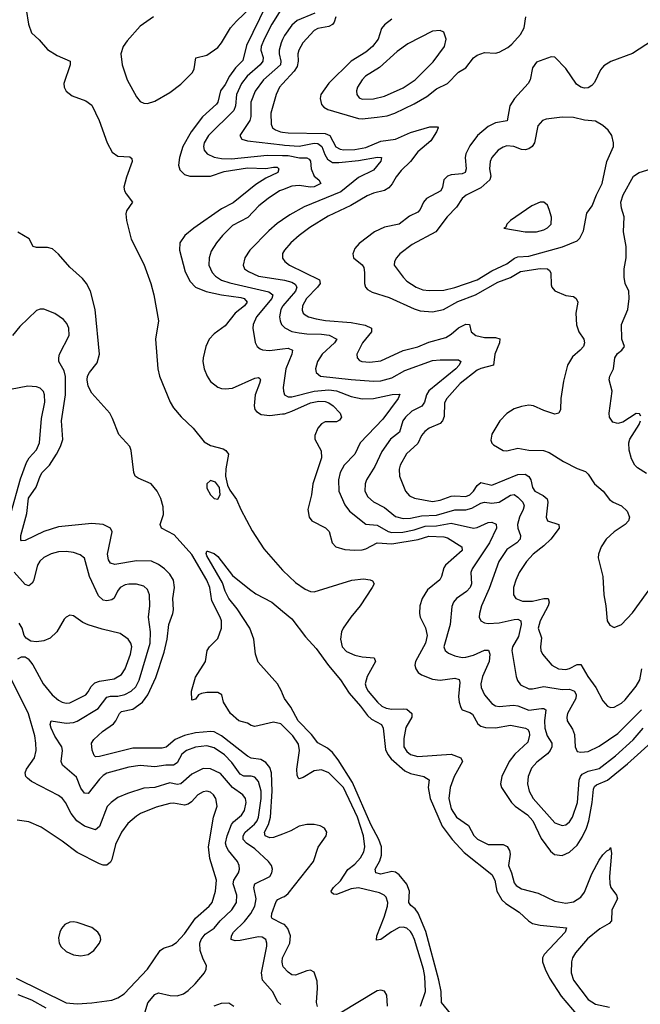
# Model space of a CAD drawing. Header units: inches. Extents: x 1550315 to 1685896, y 510706 to 640504.
# Tile 305 of 452: x 1638580 to 1641932, y 592980 to 598295. Entities that reach past the tile are written whole.
import ezdxf

# ---------------------------------------------------------------- set-up
doc = ezdxf.new("R2010")
doc.units = ezdxf.units.IN
doc.header["$MEASUREMENT"] = 0
doc.layers.add('B6539', color=7, linetype='Continuous')
doc.layers.add('B6549', color=7, linetype='Continuous')

msp = doc.modelspace()

# ---------------------------------------------------------------- linework, layer by layer
at = {"layer": 'B6539', "color": 5}
for points, elevation in [([(1639303.1, 598310), (1639230, 598258.7), (1639159.8, 598180.2), (1639139.2, 598150), (1639126.3, 598110), (1639133.4, 598050), (1639160.8, 597970), (1639210, 597877.4), (1639230, 597852.9), (1639250, 597843.2), (1639270, 597842.2), (1639310, 597854.6), (1639390, 597902.1), (1639450, 597945.8), (1639512.5, 598010), (1639521.7, 598030), (1639530.9, 598089.1), (1639590, 598103.9), (1639650, 598144.5), (1639670.6, 598169.4), (1639718.8, 598250), (1639750, 598286.9), (1639870, 598402.2)], 520), ([(1639908.4, 598370), (1639804, 598156), (1639785.1, 598074.9), (1639744.8, 598035.2), (1639712.2, 597990), (1639690, 597944), (1639665.1, 597910), (1639650.5, 597850), (1639642, 597838), (1639567, 597770), (1639506, 597690), (1639461.6, 597610), (1639442, 597550), (1639437.7, 597510), (1639444.3, 597484.3), (1639470, 597458.6), (1639498, 597450), (1639610, 597450.5), (1639685, 597475), (1639810, 597495.1), (1639909, 597491), (1639950, 597499.4), (1639970, 597498.4), (1639979.7, 597490), (1639974.3, 597470), (1639910, 597439.5), (1639855.3, 597404.7), (1639733.5, 597306.5), (1639670, 597273.9), (1639520.2, 597170), (1639472.2, 597130), (1639445, 597090), (1639443, 597050), (1639473.4, 596933.4), (1639501.3, 596881.3), (1639530, 596851), (1639587, 596827), (1639669.5, 596809.5), (1639774.9, 596794.9), (1639791.3, 596790), (1639808.6, 596770), (1639794, 596750), (1639742.9, 596710), (1639690, 596642.5), (1639630, 596598.2), (1639602.3, 596570), (1639585.4, 596530), (1639571, 596470), (1639569.4, 596449.4), (1639575.6, 596410), (1639592.2, 596370), (1639610, 596342.3), (1639650, 596310.2), (1639670, 596303.9), (1639690, 596301.4), (1639730, 596306.1), (1639850, 596358.9), (1639870, 596362.4), (1639877.6, 596357.6), (1639881.2, 596350), (1639875.1, 596330), (1639850.8, 596270), (1639845.6, 596210), (1639850.2, 596190), (1639859.2, 596179.2), (1639884.2, 596164.3), (1639930, 596158.1), (1640000, 596166.8)], 520), ([(1640000, 598358.7), (1639990, 598348.2), (1639940.8, 598270), (1639899.6, 598190), (1639884.8, 598150), (1639882, 598130), (1639895, 598090), (1639893.7, 598070), (1639879.1, 598050), (1639807.5, 597990), (1639776.9, 597950), (1639750.5, 597890), (1639745.1, 597830), (1639736.3, 597803.7), (1639599.8, 597670), (1639575.5, 597630), (1639572.3, 597610), (1639576.3, 597590), (1639591.6, 597570), (1639630, 597552.2), (1639670, 597545.2), (1639724.2, 597544.2), (1639916.7, 597563.3), (1640000, 597561.4)], 540), ([(1638615.5, 598350), (1638626.7, 598270), (1638643.7, 598223.7), (1638685.7, 598185.7), (1638730, 598133.4), (1638781.4, 598101.4), (1638851.8, 598070), (1638851.6, 598050), (1638817.4, 597950), (1638819.5, 597930), (1638830, 597908), (1638863.8, 597883.8), (1638937.4, 597857.4), (1638970, 597832.4), (1639009.1, 597750), (1639052.3, 597630), (1639079.7, 597579.7), (1639110, 597558), (1639174.1, 597554.1), (1639185.2, 597545.2), (1639188, 597530), (1639155.8, 597444.2), (1639141.8, 597390), (1639145.4, 597370), (1639154.1, 597354.1), (1639188.4, 597310), (1639157.3, 597262.7), (1639152.9, 597247.1), (1639156.1, 597210), (1639181.8, 597110), (1639250, 596974.4), (1639288.2, 596870), (1639304.8, 596810), (1639329.3, 596670), (1639312.5, 596570), (1639326.1, 596410), (1639335.6, 596370), (1639392.1, 596230), (1639410, 596200.3), (1639451.4, 596151.4), (1639517.1, 596090), (1639576.4, 596016.4), (1639610, 595996.1), (1639678.4, 595978.4), (1639693.4, 595970), (1639707.7, 595950), (1639693.7, 595870), (1639691.8, 595830), (1639702.6, 595782.6), (1639715.1, 595755.1), (1639750, 595704), (1639773.6, 595650), (1639835.7, 595535.7), (1639898.6, 595438.6), (1640000, 595323.8)], 480), ([(1640000, 598188.1), (1639991.6, 598170), (1639980.8, 598130), (1639980.3, 598110), (1639990.6, 598070), (1639987.9, 598050), (1639897, 597970), (1639850.7, 597909.3), (1639827.9, 597850), (1639828.2, 597771.8), (1639823.6, 597750), (1639769.2, 597670), (1639779.5, 597650), (1639810, 597640.1), (1640000, 597618.8)], 560), ([(1640000, 597948), (1639983.7, 597930), (1639965, 597890), (1639936.8, 597790), (1639937.7, 597730), (1639946, 597710), (1639960.5, 597700.5), (1639989.2, 597689.2), (1640000, 597687.9)], 580), ([(1640000, 597376.3), (1639983.2, 597370), (1639922.2, 597330), (1639870.6, 597289.4), (1639812.8, 597227.2), (1639730, 597183.2), (1639675.2, 597130), (1639642.2, 597090), (1639614.1, 597045.9), (1639602.7, 597010), (1639602.2, 596970), (1639619.8, 596930), (1639638, 596910), (1639669.4, 596889.4), (1639714.6, 596874.6), (1639925.8, 596825.8), (1639947.8, 596810), (1639941.2, 596790), (1639857.9, 596690), (1639840.1, 596650), (1639839, 596630), (1639852.4, 596552.4), (1639863.1, 596530), (1639878, 596518), (1639891.8, 596511.8), (1639928.1, 596508.1), (1640000, 596517.6)], 540), ([(1640000, 597215), (1639970, 597194.8), (1639924.6, 597155.4), (1639822.8, 597050), (1639795.5, 597010), (1639786.2, 596970), (1639794.7, 596950), (1639814.9, 596934.9), (1639870, 596910.6), (1640000, 596890.8)], 560), ([(1640000, 594484.5), (1639990, 594494.5), (1639950, 594502.5), (1639850, 594480.1), (1639830, 594485.4), (1639810, 594497.9), (1639764, 594510), (1639718.9, 594550), (1639680.9, 594610), (1639672.3, 594650), (1639650, 594662.9), (1639590, 594663.4), (1639562, 594658), (1639544.9, 594650), (1639530, 594627.6), (1639510, 594621.2), (1639508.2, 594670), (1639530, 594746.4), (1639583.7, 594830), (1639592.5, 594890), (1639605.6, 594910), (1639650, 594954), (1639669.8, 595010), (1639669.2, 595050), (1639663.4, 595070), (1639618.3, 595158.3), (1639605.9, 595230), (1639590.3, 595270), (1639510, 595407.4), (1639413.6, 595513.6), (1639345.4, 595550), (1639339, 595570), (1639355.7, 595624.3), (1639354.1, 595665.9), (1639341.9, 595710), (1639322.2, 595750), (1639289.1, 595789.1), (1639219.2, 595819.2), (1639204.2, 595830), (1639196.8, 595850), (1639181.3, 595970), (1639175.1, 595990), (1639116, 596056), (1639081.8, 596141.8), (1639065.8, 596170), (1638970, 596278.6), (1638950, 596316.4), (1638943.5, 596350), (1638946.8, 596370), (1638956.9, 596390), (1638998.1, 596441.9), (1639010.8, 596490), (1638987.2, 596730), (1638961.7, 596830), (1638940.9, 596870), (1638918.4, 596898.4), (1638850, 596958.8), (1638790, 597029.8), (1638757.6, 597057.6), (1638730, 597065.5), (1638670, 597064.8), (1638652.7, 597070), (1638631.1, 597111.1), (1638570, 597147)], 480), ([(1640000, 597032.6), (1639998.6, 597030), (1639998.5, 597010), (1640000, 597007.8)], 580), ([(1640000, 593898.8), (1639950, 593879.9), (1639930, 593879.1), (1639905.6, 593890), (1639902.7, 593910), (1639923.4, 593950), (1639934.1, 593990), (1639943.2, 594130), (1639939.7, 594230), (1639930, 594257.8), (1639910, 594285.2), (1639881.6, 594301.6), (1639830, 594309.4), (1639810, 594318.5), (1639670, 594428.6), (1639630, 594450.4), (1639612.2, 594452.2), (1639530, 594446.2), (1639469.2, 594430.8), (1639419, 594410), (1639370, 594368), (1639350, 594363), (1639190, 594363.4), (1639010, 594317.3), (1638990, 594315.4), (1638982.7, 594322.7), (1638972, 594352), (1638967.3, 594390), (1638979.8, 594410), (1639027.3, 594452.7), (1639086, 594494), (1639099.5, 594510), (1639119.4, 594550), (1639130, 594559.8), (1639190, 594573.5), (1639243.6, 594610), (1639272.7, 594650), (1639315.9, 594744.1), (1639360.1, 594879.9), (1639376, 594950), (1639386, 595030), (1639406.4, 595090), (1639409.9, 595110), (1639406.5, 595170), (1639416.7, 595230), (1639409.9, 595270), (1639390, 595301.4), (1639362.4, 595330), (1639330, 595353.9), (1639291, 595371), (1639210, 595373.3), (1639094.5, 595354.5), (1639070, 595362), (1639059.7, 595379.7), (1639054.4, 595410), (1639078.4, 595530), (1639069.7, 595550), (1639030, 595570.7), (1638970, 595575.8), (1638790, 595557.7), (1638710, 595531.7), (1638610, 595482.8), (1638590, 595481.6), (1638586.6, 595486.6), (1638585.8, 595510), (1638618.5, 595630), (1638628.3, 595711.7), (1638669.1, 595770.9), (1638689.9, 595830), (1638701.4, 595850), (1638740.5, 595890), (1638779.2, 595950), (1638799.9, 595990), (1638812, 596028), (1638805, 596130), (1638827.5, 596270), (1638828.1, 596368.1), (1638819.8, 596399.8), (1638791.2, 596450), (1638790.5, 596470), (1638795.7, 596490), (1638846.6, 596590), (1638845, 596630), (1638834.2, 596654.2), (1638816.6, 596676.6), (1638770, 596708.8), (1638710, 596732.4), (1638690, 596732.6), (1638670, 596725.1), (1638581.2, 596638.8), (1638541.7, 596590)], 520), ([(1640000, 596747.2), (1639990, 596729.6), (1639983.5, 596690), (1639986, 596670), (1639994.3, 596650), (1640000, 596643.6)], 560), ([(1638532.5, 595630), (1638584.6, 595815.4), (1638616.1, 595903.9), (1638630.8, 595929.2), (1638670, 595973.6), (1638686.6, 596010), (1638697.1, 596142.8), (1638716.5, 596230), (1638714.6, 596270), (1638707.8, 596287.8), (1638690, 596305.1), (1638670, 596313.5), (1638624.4, 596315.6), (1638530, 596297.8)], 540), ([(1639990, 592979.1), (1639973.8, 592993.8), (1639944.8, 593050), (1639890.4, 593110.4), (1639885.2, 593150), (1639914.4, 593294.4), (1639915.2, 593310), (1639908.6, 593330), (1639890, 593342.2), (1639870, 593344.5), (1639770, 593324), (1639743.2, 593323.2), (1639722.6, 593330), (1639723.4, 593350), (1639735.4, 593370), (1639793.6, 593426.4), (1639827.8, 593470), (1639850.4, 593510), (1639857.8, 593550), (1639843.9, 593610), (1639849.8, 593630), (1639930.6, 593669.4), (1639942, 593690), (1639945.1, 593710), (1639939.7, 593730), (1639923.5, 593750), (1639850, 593818.7), (1639804, 593850), (1639787.5, 593870), (1639787.2, 593890), (1639798, 593910), (1639848.1, 593951.9), (1639861.8, 593970), (1639869.3, 593990.7), (1639883.1, 594090), (1639883.6, 594130), (1639870, 594183.5), (1639850, 594206.6), (1639830, 594211.3), (1639790, 594210.9), (1639770, 594222.5), (1639724.7, 594284.7), (1639686.7, 594326.7), (1639630, 594363.9), (1639590, 594375.6), (1639530, 594368.1), (1639480.2, 594350), (1639455.3, 594330), (1639430, 594282.9), (1639410, 594270.4), (1639368.6, 594271.4), (1639310, 594261.5), (1639230, 594269.9), (1639170, 594260.2), (1639050, 594226.9), (1639030, 594214.9), (1639010, 594195.2), (1638950, 594117.3), (1638930, 594118.8), (1638910, 594146.2), (1638886.1, 594206.1), (1638811.6, 594271.6), (1638804.2, 594290), (1638811.6, 594350), (1638807.2, 594370), (1638770, 594427.3), (1638749.9, 594470), (1638744.6, 594490), (1638749.7, 594510), (1638830, 594497.4), (1638870, 594501), (1638890, 594507.5), (1639003.6, 594576.4), (1639050, 594637.6), (1639070, 594643), (1639110, 594643.6), (1639147.6, 594652.4), (1639181.3, 594670), (1639206.5, 594693.5), (1639225.6, 594730), (1639285.2, 594930), (1639286.8, 594990), (1639275.9, 595070), (1639282.4, 595130), (1639280.3, 595190), (1639270, 595218.7), (1639250, 595236.1), (1639210, 595247.8), (1639170, 595247), (1639150, 595243.8), (1639123.1, 595230), (1639107.3, 595210), (1639090, 595171.6), (1639077.1, 595162.9), (1639050, 595157.4), (1639030, 595161.6), (1639005.4, 595185.4), (1638956.3, 595290), (1638930, 595387.6), (1638906.6, 595406.6), (1638870, 595418.4), (1638830, 595423.5), (1638790, 595422), (1638750, 595411.6), (1638710, 595391.8), (1638688.5, 595371.5), (1638676.5, 595350), (1638654.4, 595265.6), (1638647.1, 595252.9), (1638630, 595238.7), (1638610, 595246.3), (1638550, 595312.7)], 540), ([(1640000, 594655.5), (1639994.5, 594670), (1639971.8, 594710), (1639867.2, 594827.3), (1639853.3, 594870), (1639844.2, 594950), (1639822.2, 595010), (1639754.5, 595114.5), (1639709.3, 595170), (1639690, 595209.7), (1639675.3, 595255.3), (1639590, 595400.9), (1639586.4, 595413.6), (1639590, 595426), (1639594, 595426), (1639630, 595412.7), (1639650, 595397.1), (1639730, 595294), (1639820.3, 595220.2), (1639855.4, 595195.4), (1639940.7, 595150), (1640000, 595101.4)], 460), ([(1638570, 594844.6), (1638590, 594854.9), (1638610, 594854.9), (1638625.3, 594845.3), (1638651.7, 594811.7), (1638707.1, 594710), (1638755.6, 594650), (1638790, 594621.4), (1638810, 594610.9), (1638830, 594605), (1638850, 594606.4), (1638936.2, 594650), (1638950, 594666), (1638965, 594695), (1638985.5, 594714.5), (1639010, 594723.3), (1639090, 594736.6), (1639130, 594760.6), (1639150, 594791.6), (1639179.1, 594870), (1639185.4, 594910), (1639180.6, 594930), (1639164.8, 594950), (1639121.9, 594981.9), (1639024.5, 595004.5), (1638950, 595028.8), (1638921.6, 595041.6), (1638870, 595076.9), (1638850, 595080.5), (1638830.3, 595069.7), (1638820.9, 595059.1), (1638779.6, 594990), (1638744.3, 594955.7), (1638710, 594942.5), (1638670, 594937.2), (1638640.5, 594940.5), (1638615.4, 594955.4), (1638604.7, 594970), (1638592.8, 595010), (1638577.6, 595037.6)], 560), ([(1639243.8, 592890), (1639271.8, 592988.2), (1639310, 593033.1), (1639330, 593041.7), (1639391.9, 593028.1), (1639430, 593025.2), (1639463.9, 593036.1), (1639490, 593054), (1639527.1, 593090), (1639577.4, 593150), (1639586.6, 593170), (1639588, 593190), (1639570, 593222.9), (1639553.9, 593270), (1639552.7, 593310), (1639560.2, 593330), (1639580.9, 593359.1), (1639630, 593390.9), (1639662.4, 593430), (1639725, 593490), (1639750.4, 593530), (1639752.8, 593570), (1639733.2, 593630), (1639736.9, 593650), (1639761.7, 593690), (1639766.8, 593710), (1639764.8, 593730), (1639756.5, 593750), (1639707.4, 593810), (1639696.2, 593830), (1639691.5, 593850), (1639700.1, 593890), (1639723.2, 593950), (1639734.8, 593965.2), (1639778.3, 594001.7), (1639793.7, 594026.3), (1639802.1, 594070), (1639798.9, 594090), (1639785.3, 594110), (1639730, 594149.9), (1639665.2, 594225.2), (1639610, 594251.3), (1639570, 594253.2), (1639510, 594222.3), (1639450, 594169.3), (1639430, 594166.2), (1639390, 594174.8), (1639310, 594151), (1639250, 594145.8), (1639161.6, 594118.4), (1639110, 594095.7), (1639073.6, 594070), (1639052.7, 594047.3), (1639010, 593938.9), (1638990, 593922.2), (1638930, 593941.8), (1638888.9, 593970), (1638857, 594010), (1638827.1, 594070), (1638810.9, 594090.9), (1638790, 594107.9), (1638643.4, 594183.4), (1638621.3, 594201.3), (1638613.3, 594210), (1638608.7, 594230), (1638616.8, 594250), (1638660.2, 594310), (1638669.3, 594350), (1638667.7, 594390), (1638660.9, 594430), (1638628.2, 594548.2), (1638530, 594743.7)], 560), ([(1638560.4, 593120.4), (1638830, 592988.5), (1638890, 592981.8), (1638970, 592988.8), (1639078.1, 593001.9), (1639110, 593014.3), (1639143.3, 593036.7), (1639269.2, 593170), (1639337.8, 593270), (1639356.8, 593283.2), (1639402.1, 593297.9), (1639425.9, 593314.1), (1639470, 593360.2), (1639530, 593445.3), (1639602.9, 593510), (1639618.7, 593530), (1639638.1, 593590), (1639642.4, 593650), (1639607, 593767), (1639599.5, 593830), (1639626.2, 593990), (1639646, 594050), (1639639.4, 594090), (1639626.8, 594110), (1639610, 594125.3), (1639590, 594130.5), (1639570, 594127.5), (1639541.6, 594110), (1639507.6, 594072.4), (1639490, 594059.8), (1639470, 594055.5), (1639410, 594065.3), (1639390, 594063.4), (1639316.6, 594043.4), (1639232.2, 594010), (1639210, 593996.2), (1639163.9, 593956), (1639130.1, 593909.9), (1639097.8, 593842.2), (1639077.5, 593762.5), (1639070, 593747.4), (1639050, 593730.7), (1639030, 593731.3), (1639010, 593738.9), (1638890, 593800.2), (1638810, 593860.7), (1638695.4, 593935.4), (1638630, 593964.2), (1638566.3, 593973.7)], 580), ([(1640000, 593414.9), (1639943.5, 593443.5), (1639939, 593450), (1639941.9, 593470), (1639964.7, 593535.3), (1639974.5, 593545.5), (1640000, 593557.9)], 520), ([(1640000, 593196.8), (1639997.1, 593210), (1639999.4, 593230), (1640000, 593231.2)], 520), ([(1638570, 593033), (1638644.3, 593004.3), (1638721.9, 592961.9)], 560), ([(1639630, 592971), (1639670, 592986.9), (1639710, 592988.8), (1639735.6, 592970)], 540)]:
    msp.add_lwpolyline(points, dxfattribs=dict(at, elevation=elevation))
for points, elevation in [([(1639610, 595807.6), (1639590.4, 595790), (1639590, 595766.8), (1639610, 595730.5), (1639630, 595710.7), (1639650, 595706), (1639662.7, 595730), (1639659.5, 595770), (1639638, 595798)], 480), ([(1638870, 593425.6), (1638850, 593423.6), (1638823, 593410), (1638804.9, 593390), (1638795.8, 593370), (1638790, 593338), (1638792.4, 593310), (1638803.1, 593290), (1638830, 593264.6), (1638870, 593247.9), (1638910, 593242.4), (1638950, 593249), (1638980.5, 593270), (1639011.1, 593310), (1639017.4, 593330), (1639014.3, 593350), (1639001.3, 593370), (1638970, 593394.5), (1638890, 593421.3)], 620)]:
    msp.add_lwpolyline(points, close=True, dxfattribs=dict(at, elevation=elevation))
at = {"layer": 'B6549', "color": 5}
for points, elevation in [([(1640173.2, 598330), (1640077.5, 598290), (1640050, 598264.2), (1640010.1, 598210), (1640000, 598188.1)], 560), ([(1640287.2, 598310), (1640278.7, 598281.3), (1640270, 598269.4), (1640250, 598257.8), (1640190, 598246.4), (1640170, 598236), (1640108.3, 598170), (1640087, 598130), (1640081.4, 598110), (1640083.8, 598070), (1640077.7, 598042.3), (1640062.6, 598017.4), (1640000, 597948)], 580), ([(1640590, 598297), (1640550, 598266), (1640533.9, 598246.1), (1640515.1, 598190), (1640484.5, 598150), (1640450, 598119.9), (1640369.3, 598070.7), (1640250, 597952.6), (1640205.8, 597890), (1640201.9, 597870), (1640210, 597837), (1640222.8, 597822.8), (1640244.6, 597810), (1640410, 597761.2), (1640430, 597759.1), (1640510, 597768), (1640564.2, 597775.8), (1640606.6, 597790), (1640710, 597840.5), (1640779.2, 597880.8), (1640830, 597921.2), (1640890, 597950.7), (1640949.3, 598010.7), (1640990, 598035.3), (1641031, 598089), (1641050, 598103.6), (1641090, 598117.8), (1641150, 598114.4), (1641170, 598120.1), (1641215.9, 598144.1), (1641238.2, 598161.8), (1641284.7, 598215.3), (1641303.5, 598250), (1641314, 598310)], 620), ([(1641996.9, 598183.1), (1641890, 598112.7), (1641771.9, 598068.1), (1641733.8, 598046.2), (1641716.9, 598023.1), (1641685, 597955), (1641670, 597938.5), (1641650, 597927.1), (1641630, 597924.4), (1641610, 597929.9), (1641586.5, 597946.5), (1641530, 598031.3), (1641470, 598092.7), (1641450, 598094), (1641370, 598066), (1641350, 598034), (1641336, 597970), (1641325.3, 597950), (1641251.7, 597870), (1641226.4, 597830), (1641211.7, 597748.3), (1641150, 597737.6), (1641110, 597718.1), (1641052.4, 597670), (1641010, 597613.5), (1640989.1, 597570), (1640985.9, 597550), (1640991, 597489), (1640985.4, 597470), (1640970, 597461.9), (1640910, 597456.6), (1640890, 597449.8), (1640870.6, 597429.4), (1640862.7, 597390), (1640853.4, 597370), (1640777.1, 597330), (1640761.2, 597310), (1640742.6, 597270), (1640730, 597256.4), (1640685.9, 597234.1), (1640630, 597190.4), (1640550, 597175.2), (1640496.1, 597150), (1640413.4, 597086.6), (1640390, 597058.7), (1640378.5, 597030), (1640382, 597010), (1640430, 596971), (1640437.8, 596957.8), (1640442.3, 596930), (1640441.4, 596870), (1640448.2, 596850), (1640458.9, 596839), (1640484.1, 596824.1), (1640575.2, 596795.2), (1640710, 596733), (1640743.4, 596723.4), (1640810, 596718.4), (1640868.6, 596730), (1640945.8, 596774.2), (1641040.6, 596810), (1641162, 596878), (1641230, 596903.6), (1641283.9, 596936.1), (1641390, 596952.4), (1641430, 596950.1), (1641440.8, 596940.8), (1641448.1, 596928.1), (1641450, 596862.8), (1641453.8, 596850), (1641470, 596831.6), (1641530, 596806), (1641570, 596800.2), (1641584.9, 596790), (1641593.7, 596770), (1641583, 596710), (1641586.8, 596646.8), (1641600.3, 596610), (1641626.7, 596570), (1641630.4, 596550), (1641624.2, 596530), (1641607.6, 596510), (1641565.5, 596474.5), (1641538.7, 596430), (1641516.7, 596343.3), (1641501.5, 596250), (1641500.7, 596190), (1641491, 596170), (1641470, 596166), (1641410, 596185.3), (1641354.5, 596210), (1641330, 596214), (1641290, 596207.6), (1641250, 596194.3), (1641210.7, 596169.3), (1641173.4, 596130), (1641130, 596057.6), (1641124.2, 596024.2), (1641128.8, 596008.8), (1641139, 595999), (1641190, 595968.9), (1641210, 595968.1), (1641270, 595981.3), (1641330, 595971.5), (1641409.3, 595969.3), (1641438.4, 595958.4), (1641516.5, 595910), (1641590, 595872.2), (1641635.3, 595855.3), (1641650, 595842.3), (1641684.4, 595790), (1641730.1, 595750.1), (1641765.2, 595705.2), (1641785.5, 595690), (1641830.3, 595670), (1641861.2, 595641.2), (1641872.6, 595610), (1641868.2, 595590), (1641849.6, 595570.4), (1641790, 595530.6), (1641747.6, 595490), (1641719.3, 595450), (1641705, 595410), (1641704.7, 595390), (1641728.7, 595290), (1641734, 595190), (1641746, 595130), (1641752.4, 595050), (1641766.1, 595026.1), (1641790, 595013.7), (1641830, 595029.2), (1641890, 595093.8), (1642003.4, 595250)], 620), ([(1640000, 597687.9), (1640030, 597684.3), (1640230, 597680.9), (1640253.9, 597670), (1640287.9, 597607.9), (1640310, 597595.7), (1640330, 597591.7), (1640390, 597593.8), (1640450, 597605.2), (1640530, 597639.2), (1640610, 597650.1), (1640690, 597684.9), (1640795.7, 597715.7), (1640835.6, 597715.6), (1640839.6, 597710), (1640831.6, 597690), (1640800.1, 597639.9), (1640730, 597582), (1640691.2, 597528.8), (1640639.2, 597480.8), (1640613, 597447), (1640592, 597408), (1640572.9, 597387.1), (1640550, 597373.4), (1640490, 597357.9), (1640456.8, 597343.2), (1640369, 597291), (1640246.1, 597233.9), (1640147.3, 597172.7), (1640088.3, 597130), (1640044.2, 597090), (1640009.2, 597050), (1640000, 597032.6)], 580), ([(1640000, 597618.8), (1640010, 597617.7), (1640090, 597611.9), (1640170, 597628.2), (1640190, 597626.6), (1640210.8, 597610.8), (1640227, 597567), (1640242.3, 597542.3), (1640270, 597524.2), (1640302.9, 597522.9), (1640410, 597533.7), (1640512, 597552), (1640533, 597550), (1640530.3, 597530.3), (1640490, 597482.5), (1640410, 597442.4), (1640315, 597365), (1640115.4, 597284.6), (1640038.9, 597241.1), (1640000, 597215)], 560), ([(1640000, 597561.4), (1640030, 597560.8), (1640091.1, 597548.9), (1640130, 597549.5), (1640142.4, 597542.4), (1640150, 597530.3), (1640154.2, 597490), (1640170, 597450.2), (1640194.6, 597430), (1640206, 597410), (1640170, 597392.7), (1640150, 597390.5), (1640090, 597399.9), (1640050, 597395.2), (1640000, 597376.3)], 540), ([(1641934.3, 596154.3), (1641927.6, 596167.6), (1641910, 596169.7), (1641837.7, 596122.3), (1641810, 596114.2), (1641782.7, 596122.7), (1641766, 596150), (1641764.1, 596170), (1641779.9, 596290), (1641763.9, 596350), (1641767.6, 596370), (1641787.4, 596410), (1641793.8, 596470), (1641808.1, 596491.9), (1641832, 596510), (1641846.6, 596530), (1641831.8, 596570), (1641829.8, 596650), (1641863.5, 596730), (1641872.2, 596790), (1641868.8, 596828.8), (1641849.9, 596869.8), (1641844.2, 596904.2), (1641844, 596950), (1641854.5, 597010), (1641855.8, 597070), (1641840.7, 597150), (1641843.5, 597230), (1641830, 597277.2), (1641826.9, 597310), (1641838.2, 597350), (1641895.6, 597450), (1641924.5, 597470), (1641990.8, 597489.2)], 620), ([(1640000, 597007.8), (1640012.6, 596990), (1640037.3, 596970), (1640198.1, 596890), (1640202.2, 596870), (1640188.6, 596850), (1640128, 596790), (1640107.2, 596750), (1640105.8, 596725.8), (1640111.3, 596710), (1640121.4, 596701.4), (1640140.3, 596690), (1640180.1, 596680.1), (1640231.2, 596671.2), (1640370, 596659.9), (1640444.9, 596644.9), (1640480.2, 596630), (1640479.4, 596610), (1640431.8, 596550), (1640400.7, 596490), (1640401.5, 596470), (1640415.4, 596455.4), (1640427.7, 596450), (1640470, 596445.8), (1640530, 596452.9), (1640650, 596508.8), (1640730, 596528.6), (1640790, 596554.7), (1640881, 596579), (1640910, 596596.6), (1640950, 596631.6), (1640990, 596650.7), (1641008.8, 596648.8), (1641018.5, 596610), (1641043.1, 596590), (1641090, 596578.4), (1641150, 596579.4), (1641172.1, 596572.1), (1641170.6, 596550), (1641145, 596490), (1641137.8, 596430), (1641070, 596412.7), (1641050, 596403.1), (1640959.2, 596330), (1640886, 596250), (1640874.1, 596225.9), (1640872.3, 596152.3), (1640864.1, 596130), (1640850, 596114.5), (1640791.1, 596088.9), (1640768.1, 596071.9), (1640750.6, 596049.4), (1640730, 596007.2), (1640669.3, 595950.7), (1640635, 595890), (1640629.3, 595869.3), (1640630.2, 595830), (1640663.2, 595750), (1640685.2, 595725.2), (1640711.8, 595711.8), (1640810, 595694.3), (1640850, 595701.1), (1640910, 595722.2), (1640930, 595725.2), (1640990, 595721.7), (1641010, 595729.3), (1641030.9, 595749.1), (1641050, 595779.5), (1641070, 595796.8), (1641130, 595781.3), (1641270, 595839.9), (1641310, 595840.9), (1641329.3, 595829.3), (1641340.1, 595810), (1641349.4, 595769.4), (1641361.5, 595750), (1641406, 595726), (1641428.4, 595708.4), (1641432.7, 595690), (1641422.5, 595610), (1641430.1, 595590.1), (1641490.6, 595570.6), (1641493.8, 595550), (1641448.3, 595490), (1641410, 595454), (1641352.8, 595410), (1641317.5, 595370), (1641277.7, 595310), (1641259, 595270), (1641247, 595230), (1641246.9, 595190), (1641259.5, 595170), (1641295.5, 595155.5), (1641350, 595155.8), (1641410.1, 595170.1), (1641434, 595170), (1641439.8, 595150), (1641433.3, 595130), (1641391.1, 595050), (1641379.2, 595010), (1641397.8, 594957.8), (1641391.6, 594910), (1641394.3, 594890), (1641403.5, 594870), (1641452.8, 594810), (1641490, 594790.1), (1641530, 594787.3), (1641550, 594793), (1641590, 594814.4), (1641610, 594813.8), (1641648.8, 594748.8), (1641691.9, 594690), (1641730, 594618.4), (1641754, 594590), (1641770, 594581.3), (1641790, 594583.1), (1641830, 594605.2), (1641850, 594622.8), (1641910, 594696.9), (1641929.3, 594730.7), (1641939.6, 594790)], 580), ([(1640000, 596890.8), (1640010.8, 596889.2), (1640050, 596877.8), (1640067.2, 596867.2), (1640076.9, 596850), (1640068.9, 596830), (1640001.6, 596750), (1640000, 596747.2)], 560), ([(1640000, 596643.6), (1640011.1, 596631.1), (1640050, 596612.3), (1640090, 596604.1), (1640130, 596598.7), (1640210, 596597.5), (1640251.1, 596591.1), (1640292.3, 596570), (1640279.7, 596550), (1640212.8, 596490), (1640187.6, 596450), (1640176.9, 596410), (1640181.5, 596390), (1640204.4, 596370), (1640370, 596351.8), (1640490, 596343.8), (1640530, 596346.1), (1640590, 596361.5), (1640659, 596401), (1640810, 596454.4), (1640850, 596458.9), (1640950, 596457.7), (1640962.4, 596450), (1640953.8, 596430), (1640935.5, 596410), (1640789.1, 596290.9), (1640776.2, 596270), (1640765.5, 596230), (1640751.9, 596208.1), (1640697.9, 596182.1), (1640662.6, 596150), (1640649.1, 596130), (1640631.7, 596068.3), (1640583.2, 596030), (1640536.3, 595963.7), (1640497.8, 595882.2), (1640453.4, 595810), (1640446, 595790), (1640443.8, 595750), (1640459.5, 595719.5), (1640490, 595692.6), (1640550, 595661.1), (1640610, 595613.4), (1640650, 595601.9), (1640690, 595604), (1640750, 595616.4), (1640830, 595620.9), (1640930, 595649.7), (1640990, 595648.1), (1641022.2, 595657.8), (1641070, 595684.3), (1641090, 595689.5), (1641130, 595684.2), (1641169.4, 595690.6), (1641230, 595728), (1641250, 595731.6), (1641270, 595718), (1641296.6, 595690), (1641304.5, 595670), (1641299.5, 595650), (1641279.6, 595610), (1641269, 595570), (1641270.1, 595550), (1641283.7, 595510), (1641283.5, 595490), (1641263.9, 595470), (1641210, 595435.4), (1641167.8, 595370), (1641115, 595225), (1641073.7, 595130), (1641062.3, 595090), (1641061.8, 595070), (1641070.4, 595050), (1641090, 595039.1), (1641110, 595035.4), (1641170, 595038.4), (1641250, 595057.9), (1641270, 595058.4), (1641286.7, 595050), (1641287.5, 595030), (1641274, 594966), (1641240.9, 594910), (1641237.6, 594890), (1641261.1, 594750), (1641268.1, 594728.1), (1641285.3, 594705.3), (1641330, 594683.7), (1641350, 594682), (1641410, 594695.8), (1641510, 594678.4), (1641550, 594680.4), (1641575.3, 594670), (1641585.5, 594650), (1641583.1, 594630), (1641539, 594550), (1641534.7, 594530), (1641537.2, 594510), (1641564.5, 594464.5), (1641575.5, 594435.5), (1641578.9, 594370), (1641590, 594345.2), (1641610, 594340.2), (1641650, 594345.3), (1641710, 594372.7), (1641810, 594441.7), (1641937.9, 594570)], 560), ([(1640000, 596517.6), (1640030, 596521.6), (1640052.8, 596510), (1640050.2, 596490), (1640017.9, 596410), (1640003.5, 596310), (1640003.8, 596290), (1640010.3, 596270), (1640030, 596259.7), (1640050, 596258.9), (1640170, 596288.7), (1640250, 596296.6), (1640290, 596291.1), (1640370, 596261.2), (1640430, 596248.6), (1640490, 596250.1), (1640591.3, 596271.3), (1640632.4, 596272.4), (1640623.5, 596250), (1640541.2, 596138.8), (1640417.8, 596010), (1640390.6, 595949.4), (1640332.8, 595890), (1640310.1, 595850), (1640301.5, 595810), (1640304.1, 595750), (1640335.1, 595675.1), (1640361.4, 595641.4), (1640450, 595572), (1640510, 595566.9), (1640570, 595532.4), (1640590, 595526), (1640649, 595529), (1640710, 595540.5), (1640770, 595560.4), (1640830, 595562.7), (1640910, 595576.7), (1641030, 595550.1), (1641050, 595553.5), (1641110, 595580.1), (1641130, 595581.6), (1641152.3, 595572.3), (1641155.3, 595550), (1641117.8, 595470), (1641023, 595330), (1641015.5, 595310), (1641019.2, 595250), (1641013.2, 595230), (1640992.2, 595207.8), (1640939.1, 595170), (1640921.8, 595150), (1640913.3, 595126.7), (1640905.3, 595030), (1640871.2, 594910), (1640878.3, 594890), (1640895.5, 594875.5), (1640930, 594861.5), (1640970, 594852.5), (1640990, 594853.6), (1641030, 594865.2), (1641090, 594890.8), (1641112.1, 594892.1), (1641119.5, 594870), (1641114.8, 594830), (1641080.1, 594750), (1641071, 594710), (1641072.8, 594690), (1641089.3, 594650), (1641130, 594603.2), (1641150, 594591.8), (1641170, 594587.3), (1641246.1, 594593.9), (1641270, 594591.1), (1641330, 594567.1), (1641397.1, 594577.1), (1641410, 594577.5), (1641420.9, 594570), (1641414.9, 594510), (1641415.9, 594470), (1641428.3, 594430), (1641454.2, 594390), (1641454.4, 594370), (1641445.5, 594350), (1641430, 594331.9), (1641372.6, 594287.4), (1641344.6, 594255.4), (1641326.1, 594210), (1641322.6, 594170), (1641331.4, 594130), (1641352, 594090), (1641470, 593959.8), (1641510, 593945), (1641530, 593948.4), (1641550, 593964.9), (1641565.9, 593990), (1641591.7, 594070), (1641601, 594190), (1641607.9, 594210), (1641618.1, 594221.9), (1641650, 594238.5), (1641710, 594252.7), (1641798.1, 594321.9), (1641892.6, 594407.4), (1641946.4, 594470)], 540), ([(1640000, 596166.8), (1640010, 596168), (1640050, 596180.9), (1640150, 596226.9), (1640196.1, 596236.1), (1640230, 596233.2), (1640250, 596226.5), (1640273.2, 596210), (1640310.3, 596170), (1640318, 596150), (1640307.8, 596132.3), (1640290, 596124.4), (1640230, 596124.4), (1640210, 596113.5), (1640190.3, 596090), (1640173.4, 596050), (1640173.7, 596030), (1640208.2, 595968.2), (1640210.2, 595930.2), (1640162.3, 595790), (1640155.2, 595730), (1640135.8, 595650), (1640143.2, 595610), (1640158, 595590), (1640231.3, 595551.3), (1640251.9, 595531.9), (1640266.7, 595470), (1640286.3, 595450), (1640335, 595435), (1640390, 595431.1), (1640430, 595433.4), (1640450, 595439.1), (1640510, 595471.7), (1640590, 595464.6), (1640731.1, 595488.9), (1640790, 595506.9), (1640870, 595503.1), (1640890, 595498.1), (1640968.4, 595450), (1640969.3, 595430), (1640879.8, 595350), (1640870, 595335.8), (1640858.6, 595290), (1640848.5, 595271.5), (1640782.8, 595217.2), (1640752.6, 595170), (1640740.6, 595130), (1640738.5, 595090), (1640742.3, 595070), (1640772.1, 595012.1), (1640779.6, 594970), (1640771, 594930), (1640718, 594830), (1640714.4, 594810), (1640719.3, 594790), (1640731.8, 594771.8), (1640750, 594757.7), (1640810, 594735.7), (1640850, 594729.6), (1640930, 594740.1), (1640953.7, 594733.7), (1640957, 594717), (1640950, 594642), (1640952.6, 594610), (1640961.4, 594581.4), (1640970, 594569.3), (1641010, 594555.6), (1641025.4, 594545.5), (1641054.3, 594494.3), (1641070, 594481.6), (1641094.7, 594474.7), (1641150, 594473), (1641230, 594485.9), (1641310.9, 594470.9), (1641323.2, 594463.2), (1641330.9, 594450.9), (1641332.3, 594432.3), (1641324.9, 594395.1), (1641253.5, 594330), (1641223.7, 594290), (1641183, 594210), (1641176.8, 594170), (1641182.3, 594150), (1641235.5, 594070), (1641255.6, 594050), (1641322.4, 594002.4), (1641350.8, 593970.8), (1641395.6, 593875.6), (1641446.3, 593806.3), (1641468.3, 593788.3), (1641510, 593783.9), (1641550, 593800.8), (1641590, 593839.8), (1641617.5, 593882.5), (1641641, 593930), (1641652.8, 593970), (1641671.6, 594070), (1641678.3, 594141.7), (1641684.1, 594155.9), (1641694.9, 594165.1), (1641753.9, 594190), (1641861.9, 594278.1), (1642008.4, 594410)], 520), ([(1641964.8, 595844.8), (1641915.6, 595875.6), (1641902, 595890), (1641884.6, 595924.6), (1641870.5, 595970.5), (1641869.8, 596010), (1641875.6, 596030), (1641925.6, 596110), (1641933.3, 596130)], 620), ([(1640000, 595323.8), (1640001.8, 595321.8), (1640070, 595257.4), (1640121, 595221), (1640150, 595208.8), (1640170, 595206.4), (1640372.7, 595270), (1640435.8, 595275.8), (1640471.8, 595271.8), (1640485.5, 595265.5), (1640493.4, 595250), (1640483.6, 595230), (1640418.4, 595130), (1640367.8, 595070), (1640326.3, 595010), (1640317.8, 594990), (1640311.7, 594950), (1640320.6, 594910), (1640344.7, 594884.7), (1640390, 594865), (1640430, 594856.1), (1640493.7, 594850), (1640500.9, 594830), (1640455.7, 594750), (1640446.4, 594710), (1640450.8, 594690), (1640462.4, 594670), (1640511.6, 594610), (1640535.6, 594590), (1640559, 594579), (1640590, 594573.6), (1640650, 594575.7), (1640670, 594572.3), (1640697.3, 594550), (1640697.6, 594530), (1640665.1, 594474.9), (1640654.6, 594414.6), (1640653.8, 594370), (1640670, 594344.1), (1640690, 594328.9), (1640730, 594316.8), (1640910, 594330.8), (1640961.5, 594310), (1640971, 594290), (1640925.6, 594210), (1640905, 594150), (1640898.3, 594090), (1640910, 594035.6), (1640939.1, 593990), (1641004.4, 593944.4), (1641031.9, 593891.9), (1641051.9, 593871.9), (1641110, 593843.2), (1641190, 593842.1), (1641212.3, 593832.3), (1641225.1, 593810), (1641228.6, 593790), (1641219.6, 593730), (1641235.9, 593690), (1641250, 593635.3), (1641260.9, 593620.9), (1641290, 593603.5), (1641379.7, 593579.7), (1641470, 593537.3), (1641530, 593526.8), (1641570, 593532.9), (1641610, 593559.2), (1641630, 593585.9), (1641670, 593683.9), (1641710, 593757.2), (1641730, 593786), (1641750, 593808.9), (1641764.6, 593815.4), (1641770, 593826.8), (1641775.1, 593795.1), (1641765.7, 593670), (1641767.4, 593630), (1641773, 593610), (1641802.4, 593570), (1641808.3, 593550), (1641777.3, 593490), (1641775.9, 593430), (1641763.1, 593416.9), (1641712.1, 593387.9), (1641646.9, 593333.1), (1641582.3, 593257.7), (1641565.8, 593230), (1641559.8, 593210), (1641558, 593150), (1641570.2, 593110), (1641650, 593006), (1641690, 592981.3), (1641765.4, 592965.4)], 480), ([(1640000, 595101.4), (1640050, 595060.4), (1640123.7, 594963.7), (1640180.7, 594900.7), (1640248.2, 594808.2), (1640312.1, 594732.1), (1640358.7, 594658.7), (1640420.1, 594590), (1640458.2, 594538.2), (1640479.6, 594519.6), (1640534.7, 594490), (1640542, 594470), (1640556.1, 594356.1), (1640568.6, 594328.6), (1640585.4, 594305.4), (1640659.9, 594239.9), (1640690, 594225.3), (1640763, 594210), (1640791.6, 594191.6), (1640786.7, 594150), (1640796.2, 594090), (1640861.9, 593941.9), (1640915.2, 593870), (1640980, 593800), (1641130, 593680.2), (1641146, 593650), (1641157.2, 593590), (1641184.2, 593544.2), (1641205, 593525), (1641278, 593478), (1641326.9, 593430), (1641350, 593416.3), (1641390, 593406.7), (1641532.8, 593392.8), (1641526.3, 593370), (1641411.9, 593248.1), (1641403.8, 593230), (1641403.2, 593210), (1641418.1, 593170), (1641440.5, 593120.5), (1641504.4, 593024.4), (1641596.4, 592916.4)], 460), ([(1640905.6, 592930), (1640858.4, 592990), (1640855.4, 593050), (1640843.9, 593110), (1640773.7, 593373.7), (1640732.6, 593472.6), (1640715.1, 593495.1), (1640692.6, 593512.6), (1640682, 593530), (1640684.3, 593590), (1640670, 593627.7), (1640630, 593678), (1640610, 593692.6), (1640590, 593697.2), (1640530, 593682.1), (1640503.5, 593690), (1640499.8, 593710), (1640525.4, 593754.6), (1640534.7, 593785.3), (1640533.3, 593830), (1640520.1, 593870), (1640476.9, 593950), (1640377, 594177), (1640300, 594299.9), (1640270, 594339), (1640242.8, 594362.8), (1640190, 594391), (1640155.8, 594435.8), (1640084.1, 594510), (1640043.6, 594583.6), (1640009.7, 594630), (1640000, 594655.5)], 460), ([(1640745, 592970), (1640771.2, 593050), (1640767.9, 593130), (1640759.9, 593170), (1640712, 593330), (1640699, 593359), (1640690, 593373.8), (1640670, 593390.6), (1640650, 593395.9), (1640630, 593394.1), (1640587.9, 593372.1), (1640530, 593329.3), (1640507, 593327), (1640508.8, 593350), (1640548.5, 593450), (1640565.9, 593510), (1640568.5, 593530), (1640559, 593559), (1640548.5, 593570), (1640522.6, 593582.6), (1640410, 593608.8), (1640370, 593604), (1640290, 593573.5), (1640274.7, 593574.7), (1640264.1, 593584.1), (1640262, 593590), (1640275.3, 593610), (1640312.7, 593647.3), (1640351.9, 593708.1), (1640390, 593736.4), (1640421.1, 593770), (1640437.7, 593802.3), (1640444.1, 593830), (1640436.7, 593890), (1640404.7, 593990), (1640328.6, 594150), (1640250, 594229.9), (1640210, 594245.8), (1640170, 594239.6), (1640110, 594203.9), (1640090, 594197.6), (1640083, 594203), (1640077.5, 594217.5), (1640076.2, 594250), (1640090.4, 594350), (1640084.8, 594384.8), (1640054.5, 594430), (1640000, 594484.5)], 480), ([(1640000, 593557.9), (1640010, 593562.8), (1640030, 593578.4), (1640167, 593750), (1640190.9, 593829.1), (1640235.3, 593890), (1640237.7, 593910), (1640225.1, 593930), (1640202.8, 593942.8), (1640170, 593950.8), (1640130.7, 593950.7), (1640090, 593941.5), (1640044.5, 593915.5), (1640000, 593898.8)], 520), ([(1640000, 593231.2), (1640038, 593310), (1640042.3, 593350), (1640028.4, 593388.4), (1640009.9, 593409.9), (1640000, 593414.9)], 520), ([(1640188.3, 592968.4), (1640183.4, 592990), (1640187.8, 593067.8), (1640185.5, 593105.5), (1640170, 593154), (1640150, 593165.1), (1640130, 593161.4), (1640070, 593136.5), (1640050, 593138.5), (1640030, 593152.7), (1640003, 593183), (1640000, 593196.8)], 520), ([(1640566.4, 592970), (1640561.8, 593030), (1640550, 593051.1), (1640530, 593057.2), (1640510, 593053.3), (1640310, 592932.7)], 520)]:
    msp.add_lwpolyline(points, dxfattribs=dict(at, elevation=elevation))
for points, elevation in [([(1640850, 598236.9), (1640810, 598232.9), (1640675.2, 598164.8), (1640617.6, 598122.4), (1640523.9, 598036.1), (1640446.7, 597990), (1640428.6, 597970), (1640404.2, 597930), (1640398.5, 597910), (1640400.3, 597890), (1640412.3, 597872.3), (1640430, 597865.2), (1640490, 597866.9), (1640550, 597882), (1640650, 597926.6), (1640716.4, 597970), (1640812.5, 598067.5), (1640873.7, 598150), (1640882.2, 598190), (1640870, 598227)], 640), ([(1641510, 597768.2), (1641423.1, 597756.9), (1641402.8, 597750), (1641378.3, 597721.7), (1641360.7, 597630), (1641347.6, 597610), (1641330, 597596.8), (1641310, 597592.4), (1641290, 597593.5), (1641249, 597610), (1641210, 597613.6), (1641190, 597607.3), (1641164.6, 597590), (1641130.3, 597550), (1641121.3, 597530), (1641116.5, 597490), (1641124.9, 597450), (1641118.3, 597430), (1641070, 597387.2), (1640991.9, 597348.1), (1640970.2, 597330), (1640938, 597282), (1640889.2, 597230.8), (1640827.8, 597150), (1640699.6, 597080.4), (1640633.7, 597030), (1640614.9, 597010), (1640604, 596990), (1640603.1, 596970), (1640650, 596904.2), (1640670, 596883.9), (1640721.7, 596850), (1640757, 596837), (1640792, 596832), (1640870, 596834.1), (1640930, 596849.2), (1641050.7, 596890), (1641130, 596938.9), (1641210, 596977.6), (1641251.8, 597008.2), (1641270, 597014.7), (1641330, 597018.6), (1641511.6, 597068.4), (1641590, 597101.6), (1641605.1, 597114.9), (1641625.2, 597154.8), (1641642.3, 597250), (1641672.1, 597290), (1641695.4, 597350), (1641726.2, 597410), (1641750.7, 597529.3), (1641787.3, 597610), (1641787.6, 597630), (1641778.4, 597670), (1641758.6, 597698.6), (1641730, 597722.9), (1641690, 597746), (1641630, 597752.4), (1641570, 597766.2)], 640), ([(1641390, 597309.3), (1641344.9, 597290), (1641230.7, 597210), (1641211, 597190), (1641206, 597174), (1641194, 597170), (1641309, 597149), (1641370, 597149), (1641410, 597159.5), (1641430, 597170.5), (1641449.5, 597190), (1641451.7, 597228.3), (1641439.5, 597270), (1641430, 597294), (1641410, 597309.2)], 660)]:
    msp.add_lwpolyline(points, close=True, dxfattribs=dict(at, elevation=elevation))

doc.saveas('drawing.dxf')
